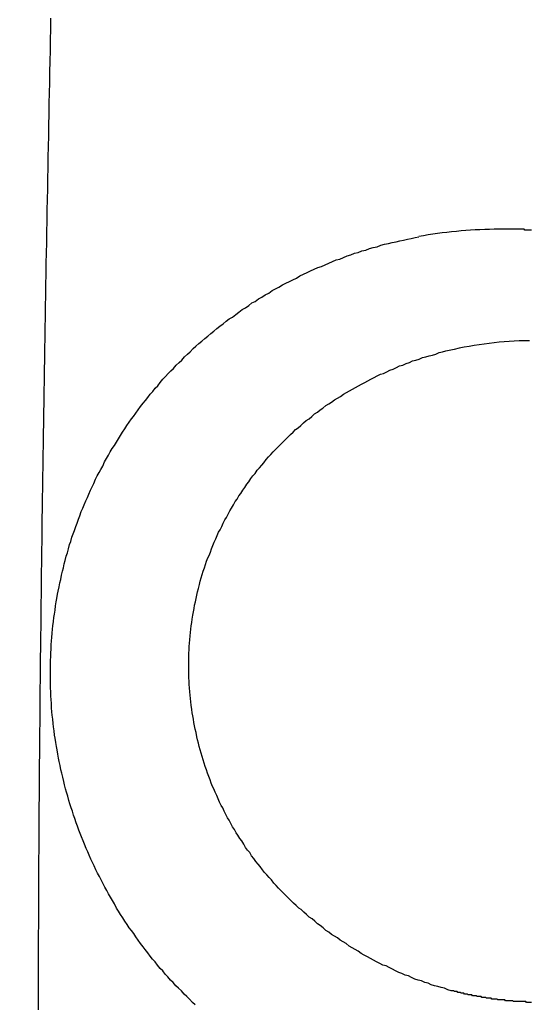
# Model space of a CAD drawing. Header units: millimetres. Extents: x -604189 to 881711, y -381903 to -7297.
# Tile 579 of 656: x -579678 to -579672, y -163249 to -163237. Entities that reach past the tile are written whole.
import ezdxf

# ---------------------------------------------------------------- set-up
doc = ezdxf.new("R2010")
doc.units = ezdxf.units.MM
doc.header["$LTSCALE"] = 100
doc.linetypes.add('0.5_0.5', pattern=[1, 0.5, -0.5])
doc.linetypes.add('ACAD_ISO04W100', pattern=[30.5, 24, -3, 0.5, -3])
doc.layers.get('Defpoints').update_dxf_attribs({"color": 30})
doc.layers.add('OPIS', color=7, linetype='Continuous')
doc.layers.add('strop osie', color=80, linetype='ACAD_ISO04W100', lineweight=5)
doc.styles.get("Standard").update_dxf_attribs({"font": 'romans.shx', "width": 0.5})
doc.dimstyles.new('1 50', dxfattribs={"dimtxt": 150, "dimasz": 80, "dimexe": 1, "dimexo": 1, "dimgap": 20, "dimtad": 1, "dimdec": 0, "dimlfac": 0.1, "dimtxsty": 'Standard', "dimblk": 'ARCHTICK', "dimcen": 200, "dimclrd": 2, "dimadec": 1, "dimazin": 0, "dimtfac": 1, "dimtdec": 0, "dimtmove": 0, "dimatfit": 3, "dimldrblk": 'ARCHTICK', "dimfxl": 120, "dimfxlon": 1, "dimtfill": 1, "dimarcsym": 0})

# ---------------------------------------------------------------- blocks, each defined once
blk = doc.blocks.new('_ArchTick')
at = {"layer": 'strop osie', "color": 0, "const_width": 0.15}
blk.add_lwpolyline([(-0.5, -0.5), (0.5, 0.5)], dxfattribs=at)
blk = doc.blocks.new('*D3294')
at = {"layer": 'Defpoints', "color": 0, "linetype": 'ByBlock', "lineweight": 5, "transparency": 16777216}
for p in [(-595783.126, -159420.303), (-593748.924, -159420.303), (-552118.935, -179940.303)]:
    blk.add_point(p, dxfattribs=at)
at = {"layer": 'OPIS', "color": 0, "linetype": 'Continuous', "lineweight": -2, "transparency": 16777216}
for p, q in [((-595723.126, -159420.303), (-595784.126, -159420.303)), ((-595723.126, -179940.303), (-595784.126, -179940.303))]:
    blk.add_line(p, q, dxfattribs=at)
at = {"layer": 'OPIS', "color": 2, "lineweight": -2, "transparency": 16777216}
blk.add_line((-595783.126, -179940.303), (-595783.126, -159420.303), dxfattribs=at)
at = {"layer": 'OPIS', "color": 2, "linetype": 'ByBlock', "lineweight": -2, "transparency": 16777216, "xscale": 80, "yscale": 80, "zscale": 80}
for p, rotation in [((-595783.126, -159420.303), 90), ((-595783.126, -179940.303), 270)]:
    blk.add_blockref('_ArchTick', p, dxfattribs=dict(at, rotation=rotation))
at = {"layer": 'OPIS', "color": 0, "linetype": 'ByBlock', "lineweight": 13, "transparency": 16777216, "insert": (-595878.126, -169680.303), "char_height": 150, "attachment_point": 5, "rotation": 90, "bg_fill": 3, "box_fill_scale": 1.1, "bg_fill_color": 256, "bg_fill_true_color": 13158600, "bg_fill_transparency": 0}
blk.add_mtext('2052', dxfattribs=at)

msp = doc.modelspace()

# ---------------------------------------------------------------- dimensions: what is measured, and where the dimension line sits
at = {"layer": 'OPIS', "color": 0, "linetype": 'ByBlock', "lineweight": 13}
dim = msp.add_linear_dim(base=(-595783.126, -159420.303), p1=(-552118.935, -179940.303), p2=(-593748.924, -159420.303), angle=90, dimstyle='1 50', override={"dimtmove": 1, "dimfxl": 60, "dimarcsym": 1}, dxfattribs=at)
dim.commit()
dim.dimension.update_dxf_attribs({"geometry": '*D3294', "text_midpoint": (-595878.126, -169680.303)})

# ---------------------------------------------------------------- next in the draw order: hatches: boundary and pattern name
at = {"layer": 'OPIS', "linetype": '0.5_0.5', "lineweight": 13}
h = msp.add_hatch(dxfattribs=at)
h.set_pattern_fill('ANSI37', color=0, scale=130)
h.set_pattern_definition([(45, (-597218.54, 256668.8), (-291.85832, 291.85832), []), (135, (-597218.54, 256668.8), (-291.85832, -291.85832), [])])
edge = h.paths.add_edge_path(flags=16)
edge.add_line((-570958.916, -168985.281), (-571058.916, -168985.281))
edge.add_line((-571058.916, -168985.281), (-572598.916, -168985.281))
edge.add_line((-572598.916, -168985.281), (-572598.915, -170470.3))
edge.add_line((-572598.915, -170470.3), (-570825.763, -170470.3))
edge.add_arc((-570508.916, -170339.099), 342.937, 180, 202.49364, ccw=False)
edge.add_arc((-570508.916, -170339.099), 342.937, 90, 180, ccw=False)
edge.add_line((-570508.916, -169996.163), (-570508.916, -169764.704))
edge.add_arc((-570058.916, -168985.281), 900, 180, 240, ccw=False)
edge = h.paths.add_edge_path(flags=17)
edge.add_line((-569358.915, -170085.281), (-569358.916, -168985.281))
edge.add_line((-569358.916, -168985.281), (-569358.917, -168985.281))
edge.add_line((-569358.917, -168985.281), (-569958.916, -168985.281))
edge.add_line((-569958.916, -168985.281), (-570058.916, -168985.281))
edge.add_line((-570058.916, -168985.281), (-570058.916, -168925.281))
edge.add_line((-570058.916, -168925.281), (-569958.916, -168925.281))
edge.add_line((-569958.916, -168925.281), (-569958.916, -168865.281))
edge.add_line((-569958.916, -168865.281), (-569358.916, -168865.281))
edge.add_line((-569358.916, -168865.281), (-569358.917, -166865.281))
edge.add_line((-569358.917, -166865.281), (-574098.917, -166865.286))
edge.add_line((-574098.917, -166865.286), (-574098.914, -171970.3))
edge.add_line((-574098.914, -171970.3), (-572608.913, -171970.3))
edge.add_line((-572608.913, -171970.3), (-571504.913, -170590.3))
edge.add_line((-571504.913, -170590.3), (-572718.915, -170590.3))
edge.add_line((-572718.915, -170590.3), (-572718.916, -168865.281))
edge.add_line((-572718.916, -168865.281), (-571058.916, -168865.281))
edge.add_line((-571058.916, -168865.281), (-571058.916, -168925.281))
edge.add_line((-571058.916, -168925.281), (-570958.916, -168925.281))
edge.add_line((-570958.916, -168925.281), (-570958.916, -168985.281))
edge.add_arc((-570058.916, -168985.281), 900, 180, 240)
edge.add_line((-570508.916, -169764.704), (-570508.916, -169996.163))
edge.add_arc((-570508.916, -170339.099), 342.937, 0, 90, ccw=False)
edge.add_arc((-570508.916, -170339.099), 342.937, 208.97989, 360, ccw=False)
edge.add_line((-570808.913, -170505.253), (-570808.913, -171171.086))
edge.add_arc((-570808.913, -171220.3), 49.214, 0, 90, ccw=False)
edge.add_arc((-570808.913, -171220.3), 49.214, 270, 360, ccw=False)
edge.add_line((-570808.913, -171269.514), (-570808.913, -171970.3))
edge.add_line((-570808.913, -171970.3), (-569358.914, -171970.3))
edge.add_line((-569358.914, -171970.3), (-569358.915, -170085.281))
h.paths.add_polyline_path([(-561118.924, -159870.303), (-590334.655, -159870.303), (-590334.655, -161470.303), (-562318.924, -161470.303), (-562318.924, -172095.292), (-561118.924, -172095.291), (-561118.924, -168350.303), (-552073.919, -168350.303), (-552073.92, -167150.303), (-561118.924, -167150.303)])
h.paths.add_polyline_path([(-572856.927, -169813.68), (-569451.07, -169813.68), (-569451.07, -169408.68), (-572856.927, -169408.68)], flags=16)
at = {"layer": 'OPIS', "linetype": 'ByBlock', "lineweight": 15}
h = msp.add_hatch(dxfattribs=at)
h.set_pattern_fill('ANSI37', color=0, scale=80, angle=45)
h.set_pattern_definition([(90, (-298582.96, 32475.8), (-254, 0), []), (180, (-298582.96, 32475.8), (-3e-14, -254), [])])
edge = h.paths.add_edge_path()
edge.add_arc((-579589.086, -167378.931), 50, 0, 90)
edge.add_line((-579589.086, -167328.931), (-579794.086, -167328.93))
edge.add_arc((-579794.086, -167378.93), 50, 89.9996, 180)
edge.add_line((-579844.086, -167378.93), (-579844.086, -167822.93))
edge.add_arc((-579794.086, -167822.93), 50, 180, 270)
edge.add_line((-579794.086, -167872.93), (-579589.085, -167872.931))
edge.add_arc((-579589.086, -167822.931), 50, 270.0014, 360)
edge.add_line((-579539.086, -167822.931), (-579539.086, -167378.931))
edge = h.paths.add_edge_path()
edge.add_arc((-579589.086, -167378.931), 50, 0, 90)
edge.add_line((-579589.086, -167328.931), (-579794.086, -167328.93))
edge.add_arc((-579794.086, -167378.93), 50, 89.9996, 180)
edge.add_line((-579844.086, -167378.93), (-579844.086, -167822.93))
edge.add_arc((-579794.086, -167822.93), 50, 180, 270)
edge.add_line((-579794.086, -167872.93), (-579589.085, -167872.931))
edge.add_arc((-579589.086, -167822.931), 50, 270.0014, 360)
edge.add_line((-579539.086, -167822.931), (-579539.086, -167378.931))
edge = h.paths.add_edge_path()
edge.add_line((-579899.087, -167300.93), (-579424.086, -167300.93))
edge.add_line((-579424.086, -167300.93), (-579424.086, -167900.93))
edge.add_line((-579424.086, -167900.93), (-579898.789, -167900.93))
edge.add_arc((-579899.086, -167892.935), 8, 180, 272.1285, ccw=False)
edge.add_line((-579907.086, -167892.935), (-579907.086, -167308.93))
edge.add_arc((-579899.086, -167308.93), 8, 90.0036, 180, ccw=False)
h.paths.add_polyline_path([(-581519.932, -164217.829), (-581520.004, -164223.092), (-581520.079, -164228.355), (-581520.156, -164233.617), (-581520.235, -164238.88), (-581520.318, -164244.143), (-581520.402, -164249.406), (-581520.489, -164254.669), (-581520.579, -164259.931), (-581520.671, -164265.194), (-581520.766, -164270.457), (-581520.863, -164275.719), (-581520.962, -164280.982), (-581521.064, -164286.244), (-581521.169, -164291.506), (-581521.276, -164296.769), (-581521.386, -164302.031), (-581521.498, -164307.293), (-581521.613, -164312.556), (-581521.73, -164317.818), (-581521.85, -164323.08), (-581521.972, -164328.342), (-581522.097, -164333.604), (-581522.225, -164338.866), (-581522.355, -164344.127), (-581522.488, -164349.389), (-581522.623, -164354.651), (-581522.76, -164359.913), (-581522.901, -164365.174), (-581523.043, -164370.436), (-581523.189, -164375.697), (-581523.337, -164380.958), (-581523.487, -164386.22), (-581523.64, -164391.481), (-581523.795, -164396.742), (-581523.953, -164402.003), (-581874.489, -164402.003), (-581874.664, -164396.198), (-581874.835, -164390.392), (-581875.003, -164384.587), (-581875.168, -164378.781), (-581875.329, -164372.976), (-581875.488, -164367.17), (-581875.643, -164361.364), (-581875.796, -164355.558), (-581875.945, -164349.752), (-581876.092, -164343.946), (-581876.235, -164338.14), (-581876.375, -164332.334), (-581876.512, -164326.527), (-581876.646, -164320.721), (-581876.777, -164314.914), (-581876.904, -164309.108), (-581877.029, -164303.301), (-581877.151, -164297.495), (-581877.269, -164291.688), (-581877.385, -164285.881), (-581877.497, -164280.074), (-581877.606, -164274.267), (-581877.713, -164268.461), (-581877.816, -164262.653), (-581877.916, -164256.846), (-581878.014, -164251.039), (-581878.108, -164245.232), (-581878.199, -164239.425), (-581878.287, -164233.618), (-581878.372, -164227.81), (-581878.454, -164222.003), (-581878.533, -164216.196), (-581878.609, -164210.388), (-581878.682, -164204.581), (-581878.751, -164198.773), (-581878.818, -164192.966), (-581878.881, -164187.158), (-581878.941, -164181.35), (-581878.997, -164175.543), (-581879.051, -164169.735), (-581879.101, -164163.927), (-581879.147, -164158.12), (-581879.191, -164152.312), (-581879.231, -164146.504), (-581879.267, -164140.696), (-581879.301, -164134.888), (-581879.332, -164129.081), (-581879.361, -164123.273), (-581879.388, -164117.465), (-581879.413, -164111.657), (-581879.437, -164105.849), (-581879.459, -164100.041), (-581879.475, -164094.233), (-581879.48, -164088.425), (-581879.472, -164082.617), (-581879.448, -164076.809), (-581879.406, -164071.002), (-581879.347, -164065.194), (-581879.269, -164059.387), (-581879.171, -164053.58), (-581879.054, -164047.773), (-581878.917, -164041.967), (-581878.759, -164036.161), (-581878.581, -164030.356), (-581878.381, -164024.551), (-581878.159, -164018.747), (-581877.914, -164012.944), (-581877.642, -164007.143), (-581877.341, -164001.342), (-581877.009, -163995.544), (-581876.642, -163989.748), (-581876.238, -163983.954), (-581875.795, -163978.163), (-581875.304, -163972.376), (-581874.753, -163966.594), (-581874.129, -163960.82), (-581873.419, -163955.056), (-581872.605, -163949.306), (-581871.67, -163943.574), (-581870.596, -163937.865), (-581869.362, -163932.188), (-581867.941, -163926.557), (-581866.302, -163920.987), (-581864.416, -163915.495), (-581862.246, -163910.11), (-581859.744, -163904.869), (-581856.869, -163899.824), (-581853.582, -163895.036), (-581849.851, -163890.591), (-581845.671, -163886.563), (-581841.105, -163882.977), (-581836.224, -163879.833), (-581831.097, -163877.106), (-581825.784, -163874.761), (-581820.336, -163872.759), (-581814.785, -163871.064), (-581809.154, -163869.636), (-581803.468, -163868.44), (-581797.747, -163867.44), (-581792, -163866.603), (-581786.235, -163865.9), (-581780.458, -163865.297), (-581774.674, -163864.778), (-581768.884, -163864.334), (-581763.088, -163863.958), (-581757.289, -163863.646), (-581751.486, -163863.39), (-581745.681, -163863.186), (-581739.874, -163863.026), (-581734.068, -163862.906), (-581728.26, -163862.819), (-581722.453, -163862.761), (-581716.645, -163862.725), (-581710.837, -163862.707), (-581705.029, -163862.7), (-581699.221, -163862.698), (-581693.958, -163862.699), (-581688.694, -163862.704), (-581683.431, -163862.718), (-581678.167, -163862.744), (-581672.904, -163862.788), (-581667.641, -163862.852), (-581662.379, -163862.942), (-581657.117, -163863.062), (-581651.856, -163863.215), (-581646.596, -163863.407), (-581641.337, -163863.64), (-581636.081, -163863.919), (-581630.828, -163864.249), (-581625.579, -163864.634), (-581620.334, -163865.078), (-581615.096, -163865.587), (-581609.864, -163866.17), (-581604.645, -163866.847), (-581599.442, -163867.642), (-581594.263, -163868.578), (-581589.115, -163869.676), (-581584.013, -163870.965), (-581578.971, -163872.474), (-581574.009, -163874.23), (-581569.153, -163876.259), (-581564.436, -163878.591), (-581559.896, -163881.253), (-581555.585, -163884.268), (-581551.554, -163887.652), (-581547.857, -163891.394), (-581544.534, -163895.471), (-581541.574, -163899.824), (-581538.952, -163904.387), (-581536.64, -163909.114), (-581534.606, -163913.968), (-581532.817, -163918.918), (-581531.241, -163923.939), (-581529.854, -163929.016), (-581528.636, -163934.137), (-581527.564, -163939.29), (-581526.619, -163944.467), (-581525.784, -163949.663), (-581525.048, -163954.875), (-581524.397, -163960.099), (-581523.818, -163965.33), (-581523.302, -163970.568), (-581522.84, -163975.811), (-581522.421, -163981.058), (-581522.037, -163986.308), (-581521.685, -163991.559), (-581521.363, -163996.813), (-581521.067, -164002.068), (-581520.796, -164007.324), (-581520.549, -164012.582), (-581520.322, -164017.84), (-581520.116, -164023.1), (-581519.928, -164028.36), (-581519.759, -164033.621), (-581519.607, -164038.882), (-581519.472, -164044.144), (-581519.354, -164049.406), (-581519.252, -164054.668), (-581519.166, -164059.931), (-581519.096, -164065.194), (-581519.041, -164070.457), (-581519.001, -164075.72), (-581518.976, -164080.984), (-581518.964, -164086.247), (-581518.964, -164091.51), (-581518.974, -164096.774), (-581518.991, -164102.037), (-581519.012, -164107.301), (-581519.034, -164112.564), (-581519.057, -164117.828), (-581519.081, -164123.091), (-581519.107, -164128.354), (-581519.135, -164133.618), (-581519.165, -164138.881), (-581519.197, -164144.144), (-581519.232, -164149.408), (-581519.269, -164154.671), (-581519.31, -164159.934), (-581519.353, -164165.198), (-581519.399, -164170.461), (-581519.447, -164175.724), (-581519.498, -164180.987), (-581519.552, -164186.25), (-581519.609, -164191.513), (-581519.668, -164196.777), (-581519.73, -164202.04), (-581519.795, -164207.303), (-581519.862, -164212.566)])
h.paths.add_polyline_path([(-582118.924, -164407.051), (-579418.924, -164407.051), (-579418.924, -162910.783), (-582118.924, -162910.783)])
h.paths.add_polyline_path([(-581950.717, -164839.225), (-581944.91, -164839.127), (-581939.103, -164839.033), (-581933.295, -164838.942), (-581927.488, -164838.854), (-581921.681, -164838.769), (-581915.873, -164838.687), (-581910.066, -164838.608), (-581904.259, -164838.532), (-581898.451, -164838.459), (-581892.644, -164838.39), (-581886.836, -164838.323), (-581881.028, -164838.26), (-581875.221, -164838.2), (-581869.413, -164838.144), (-581863.605, -164838.09), (-581857.798, -164838.04), (-581851.99, -164837.994), (-581846.182, -164837.95), (-581840.374, -164837.91), (-581834.567, -164837.874), (-581828.759, -164837.84), (-581822.951, -164837.809), (-581817.143, -164837.78), (-581811.335, -164837.753), (-581805.527, -164837.728), (-581799.719, -164837.704), (-581793.912, -164837.682), (-581788.104, -164837.666), (-581782.296, -164837.661), (-581776.488, -164837.669), (-581770.68, -164837.693), (-581764.872, -164837.735), (-581759.065, -164837.794), (-581753.257, -164837.872), (-581747.45, -164837.97), (-581741.643, -164838.087), (-581735.837, -164838.224), (-581730.031, -164838.382), (-581724.226, -164838.56), (-581718.422, -164838.76), (-581712.618, -164838.982), (-581706.815, -164839.227), (-581701.013, -164839.499), (-581695.213, -164839.8), (-581689.415, -164840.132), (-581683.618, -164840.499), (-581677.825, -164840.903), (-581672.034, -164841.346), (-581666.246, -164841.837), (-581660.465, -164842.388), (-581654.691, -164843.012), (-581648.927, -164843.722), (-581643.176, -164844.536), (-581637.444, -164845.471), (-581631.736, -164846.545), (-581626.059, -164847.779), (-581620.428, -164849.2), (-581614.858, -164850.839), (-581609.366, -164852.725), (-581603.98, -164854.895), (-581598.739, -164857.397), (-581593.694, -164860.272), (-581588.906, -164863.559), (-581584.462, -164867.29), (-581580.433, -164871.47), (-581576.847, -164876.036), (-581573.704, -164880.917), (-581570.976, -164886.044), (-581568.631, -164891.357), (-581566.63, -164896.805), (-581564.934, -164902.356), (-581563.507, -164907.987), (-581562.31, -164913.673), (-581561.31, -164919.394), (-581560.474, -164925.141), (-581559.77, -164930.906), (-581559.168, -164936.683), (-581558.648, -164942.467), (-581558.204, -164948.257), (-581557.829, -164954.053), (-581557.516, -164959.852), (-581557.261, -164965.655), (-581557.056, -164971.46), (-581556.897, -164977.267), (-581556.776, -164983.073), (-581556.69, -164988.881), (-581556.631, -164994.688), (-581556.596, -165000.496), (-581556.577, -165006.304), (-581556.57, -165012.112), (-581556.569, -165017.92), (-581556.57, -165023.183), (-581556.575, -165028.447), (-581556.588, -165033.71), (-581556.615, -165038.974), (-581556.658, -165044.237), (-581556.723, -165049.5), (-581556.813, -165054.762), (-581556.932, -165060.024), (-581557.086, -165065.285), (-581557.277, -165070.545), (-581557.51, -165075.804), (-581557.79, -165081.06), (-581558.119, -165086.313), (-581558.504, -165091.562), (-581558.949, -165096.807), (-581559.458, -165102.045), (-581560.04, -165107.276), (-581560.717, -165112.496), (-581561.513, -165117.699), (-581562.448, -165122.878), (-581563.547, -165128.026), (-581564.836, -165133.128), (-581566.345, -165138.17), (-581568.1, -165143.132), (-581570.129, -165147.988), (-581572.461, -165152.705), (-581575.123, -165157.245), (-581578.139, -165161.556), (-581581.522, -165165.587), (-581585.265, -165169.284), (-581589.342, -165172.607), (-581593.694, -165175.567), (-581598.257, -165178.189), (-581602.985, -165180.501), (-581607.838, -165182.535), (-581612.788, -165184.324), (-581617.81, -165185.9), (-581622.887, -165187.287), (-581628.007, -165188.505), (-581633.16, -165189.577), (-581638.337, -165190.522), (-581643.534, -165191.357), (-581648.746, -165192.093), (-581653.969, -165192.744), (-581659.201, -165193.323), (-581664.439, -165193.839), (-581669.682, -165194.301), (-581674.929, -165194.72), (-581680.178, -165195.104), (-581685.43, -165195.456), (-581690.683, -165195.778), (-581695.938, -165196.074), (-581701.195, -165196.345), (-581706.452, -165196.592), (-581711.711, -165196.819), (-581716.97, -165197.025), (-581722.23, -165197.213), (-581727.491, -165197.382), (-581732.752, -165197.534), (-581738.014, -165197.669), (-581743.276, -165197.787), (-581748.539, -165197.889), (-581753.801, -165197.975), (-581759.064, -165198.045), (-581764.327, -165198.1), (-581769.591, -165198.14), (-581774.854, -165198.165), (-581780.118, -165198.177), (-581785.381, -165198.177), (-581790.644, -165198.167), (-581795.908, -165198.15), (-581801.171, -165198.129), (-581806.435, -165198.107), (-581811.698, -165198.084), (-581816.961, -165198.06), (-581822.225, -165198.034), (-581827.488, -165198.006), (-581832.752, -165197.976), (-581838.015, -165197.944), (-581843.278, -165197.909), (-581848.541, -165197.872), (-581853.805, -165197.831), (-581859.068, -165197.788), (-581864.331, -165197.742), (-581869.594, -165197.694), (-581874.858, -165197.643), (-581880.121, -165197.589), (-581885.384, -165197.532), (-581890.647, -165197.473), (-581895.91, -165197.411), (-581901.173, -165197.346), (-581906.436, -165197.279), (-581911.699, -165197.209), (-581916.962, -165197.137), (-581922.225, -165197.062), (-581927.488, -165196.985), (-581932.751, -165196.906), (-581938.014, -165196.823), (-581943.276, -165196.739), (-581948.539, -165196.652), (-581953.802, -165196.562), (-581959.064, -165196.47), (-581964.327, -165196.375), (-581969.59, -165196.278), (-581974.852, -165196.179), (-581980.115, -165196.077), (-581985.377, -165195.972), (-581990.639, -165195.865), (-581995.902, -165195.755), (-582001.164, -165195.643), (-582006.426, -165195.528), (-582011.688, -165195.411), (-582016.95, -165195.291), (-582022.212, -165195.169), (-582027.474, -165195.044), (-582032.736, -165194.916), (-582037.998, -165194.786), (-582043.26, -165194.653), (-582048.521, -165194.518), (-582053.783, -165194.381), (-582059.045, -165194.24), (-582064.306, -165194.098), (-582069.568, -165193.952), (-582074.829, -165193.804), (-582080.09, -165193.654), (-582085.351, -165193.501), (-582090.613, -165193.346), (-582095.874, -165193.188), (-582095.874, -164842.652), (-582090.068, -164842.477), (-582084.263, -164842.306), (-582078.457, -164842.138), (-582072.652, -164841.973), (-582066.846, -164841.812), (-582061.04, -164841.653), (-582055.235, -164841.498), (-582049.429, -164841.345), (-582043.623, -164841.196), (-582037.817, -164841.049), (-582032.01, -164840.906), (-582026.204, -164840.766), (-582020.398, -164840.629), (-582014.591, -164840.495), (-582008.785, -164840.364), (-582002.978, -164840.237), (-581997.172, -164840.112), (-581991.365, -164839.99), (-581985.558, -164839.872), (-581979.752, -164839.756), (-581973.945, -164839.644), (-581968.138, -164839.535), (-581962.331, -164839.428), (-581956.524, -164839.325)])
edge = h.paths.add_edge_path()
edge.add_arc((-581748.924, -162268.543), 50, 0, 90.0004)
edge.add_line((-581748.924, -162218.543), (-581953.924, -162218.545))
edge.add_arc((-581953.924, -162268.545), 50, 90.0009, 180)
edge.add_line((-582003.924, -162268.545), (-582003.924, -162712.545))
edge.add_arc((-581953.924, -162712.545), 50, 180, 270.0022)
edge.add_line((-581953.922, -162762.545), (-581748.923, -162762.543))
edge.add_arc((-581748.924, -162712.543), 50, 270.0009, 360)
edge.add_line((-581698.924, -162712.543), (-581698.924, -162268.543))
edge = h.paths.add_edge_path()
edge.add_arc((-581748.924, -161668.543), 50, 0, 90.0004)
edge.add_line((-581748.924, -161618.543), (-581953.924, -161618.545))
edge.add_arc((-581953.924, -161668.545), 50, 90.0009, 180)
edge.add_line((-582003.924, -161668.545), (-582003.924, -162112.545))
edge.add_arc((-581953.924, -162112.545), 50, 180, 270.0022)
edge.add_line((-581953.922, -162162.545), (-581748.923, -162162.543))
edge.add_arc((-581748.924, -162112.543), 50, 270.0009, 360)
edge.add_line((-581698.924, -162112.543), (-581698.924, -161668.543))
h.paths.add_polyline_path([(-582118.924, -162790.543), (-579418.924, -162790.543), (-579418.924, -161590.543), (-582118.924, -161590.543)])
edge = h.paths.add_edge_path()
edge.add_arc((-579794.086, -168270.003), 50, 89.9996, 180)
edge.add_line((-579844.086, -168270.003), (-579844.086, -168714.003))
edge.add_arc((-579794.086, -168714.003), 50, 180, 270)
edge.add_line((-579794.086, -168764.003), (-579589.085, -168764.004))
edge.add_arc((-579589.086, -168714.004), 50, 270.0014, 360)
edge.add_line((-579539.086, -168714.004), (-579539.086, -168270.004))
edge.add_arc((-579589.086, -168270.004), 50, 0, 90)
edge.add_line((-579589.086, -168220.004), (-579794.086, -168220.003))
edge = h.paths.add_edge_path()
edge.add_arc((-579589.086, -169161.078), 50, 0, 90)
edge.add_line((-579589.086, -169111.078), (-579794.086, -169111.076))
edge.add_arc((-579794.086, -169161.076), 50, 89.9996, 180)
edge.add_line((-579844.086, -169161.076), (-579844.086, -169605.076))
edge.add_arc((-579794.086, -169605.076), 50, 180, 270)
edge.add_line((-579794.086, -169655.076), (-579589.085, -169655.078))
edge.add_arc((-579589.086, -169605.078), 50, 270.0014, 360)
edge.add_line((-579539.086, -169605.078), (-579539.086, -169161.078))
edge = h.paths.add_edge_path()
edge.add_arc((-579794.086, -170052.15), 50, 89.9996, 180)
edge.add_line((-579844.086, -170052.15), (-579844.086, -170496.15))
edge.add_arc((-579794.086, -170496.15), 50, 180, 270)
edge.add_line((-579794.086, -170546.15), (-579589.085, -170546.151))
edge.add_arc((-579589.086, -170496.151), 50, 270.0014, 360)
edge.add_line((-579539.086, -170496.151), (-579539.086, -170052.151))
edge.add_arc((-579589.086, -170052.151), 50, 0, 90)
edge.add_line((-579589.086, -170002.151), (-579794.086, -170002.15))
edge = h.paths.add_edge_path()
edge.add_arc((-579794.086, -170943.223), 50, 89.9996, 180)
edge.add_line((-579844.086, -170943.223), (-579844.086, -171387.223))
edge.add_arc((-579794.086, -171387.223), 50, 180, 270)
edge.add_line((-579794.086, -171437.223), (-579589.085, -171437.224))
edge.add_arc((-579589.086, -171387.224), 50, 270.0014, 360)
edge.add_line((-579539.086, -171387.224), (-579539.086, -170943.224))
edge.add_arc((-579589.086, -170943.224), 50, 0, 90)
edge.add_line((-579589.086, -170893.224), (-579794.086, -170893.223))
h.paths.add_polyline_path([(-579418.924, -164527.291), (-582118.924, -164527.291), (-582118.924, -171970.3), (-579418.924, -171970.3)])

# ---------------------------------------------------------------- next in the draw order: linework, layer by layer
at = {"color": 0, "linetype": 'ByBlock'}
for points in [[(-579672.389, -163239.775, 0.040897), (-579673.298, -163239.863)], [(-579671.964, -163241.122, 0.055374), (-579672.931, -163241.24)]]:
    msp.add_lwpolyline(points, format="xyb", dxfattribs=at)
at = {"color": 0}
for points in [[(-579677.745, -163237.226, 0), (-579677.747, -163237.356, 0), (-579677.75, -163237.486, 0), (-579677.752, -163237.616, 0), (-579677.755, -163237.746, 0), (-579677.757, -163237.876, 0), (-579677.76, -163238.006, 0), (-579677.762, -163238.126, 0), (-579677.765, -163238.256, 0), (-579677.767, -163238.386, 0), (-579677.77, -163238.516, 0), (-579677.772, -163238.646, 0), (-579677.775, -163238.776, 0), (-579677.777, -163238.906, 0), (-579677.78, -163239.036, 0), (-579677.782, -163239.156, 0), (-579677.784, -163239.286, 0), (-579677.787, -163239.416, 0), (-579677.789, -163239.546, 0), (-579677.792, -163239.676, 0), (-579677.794, -163239.806, 0), (-579677.796, -163239.936, 0), (-579677.798, -163240.066, 0), (-579677.801, -163240.186, 0), (-579677.803, -163240.316, 0), (-579677.805, -163240.446, 0), (-579677.807, -163240.576, 0), (-579677.81, -163240.706, 0), (-579677.812, -163240.836, 0), (-579677.814, -163240.966, 0), (-579677.816, -163241.086, 0), (-579677.818, -163241.216, 0), (-579677.82, -163241.346, 0), (-579677.822, -163241.476, 0), (-579677.824, -163241.606, 0), (-579677.826, -163241.736, 0), (-579677.828, -163241.866, 0), (-579677.83, -163241.996, 0), (-579677.832, -163242.116, 0), (-579677.834, -163242.246, 0), (-579677.836, -163242.376, 0), (-579677.838, -163242.506, 0), (-579677.84, -163242.636, 0), (-579677.842, -163242.766, 0), (-579677.843, -163242.896, 0), (-579677.845, -163243.026, 0), (-579677.847, -163243.146, 0), (-579677.849, -163243.276, 0), (-579677.85, -163243.406, 0), (-579677.852, -163243.536, 0), (-579677.854, -163243.666, 0), (-579677.855, -163243.796, 0), (-579677.857, -163243.926, 0), (-579677.858, -163244.056, 0), (-579677.86, -163244.176, 0), (-579677.862, -163244.306, 0), (-579677.863, -163244.436, 0), (-579677.864, -163244.566, 0), (-579677.866, -163244.696, 0), (-579677.867, -163244.826, 0), (-579677.869, -163244.956, 0), (-579677.87, -163245.086, 0), (-579677.871, -163245.206, 0), (-579677.873, -163245.336, 0), (-579677.874, -163245.466, 0), (-579677.875, -163245.596, 0), (-579677.876, -163245.726, 0), (-579677.877, -163245.856, 0), (-579677.878, -163245.986, 0), (-579677.88, -163246.116, 0), (-579677.881, -163246.236, 0), (-579677.882, -163246.366, 0), (-579677.883, -163246.496, 0), (-579677.884, -163246.626, 0), (-579677.885, -163246.756, 0), (-579677.885, -163246.886, 0), (-579677.886, -163247.016, 0), (-579677.887, -163247.146, 0), (-579677.888, -163247.266, 0), (-579677.889, -163247.396, 0), (-579677.889, -163247.526, 0), (-579677.89, -163247.656, 0), (-579677.891, -163247.786, 0), (-579677.891, -163247.916, 0), (-579677.892, -163248.046, 0), (-579677.892, -163248.176, 0), (-579677.893, -163248.296, 0), (-579677.893, -163248.426, 0), (-579677.894, -163248.556, 0), (-579677.894, -163248.686, 0), (-579677.895, -163248.816, 0), (-579677.895, -163248.946, 0), (-579677.895, -163249.076, 0), (-579677.895, -163249.206, 0)], [(-579671.938, -163239.786, 0), (-579671.945, -163239.786, 0), (-579671.951, -163239.786, 0), (-579671.957, -163239.786, 0), (-579671.963, -163239.786, 0), (-579671.97, -163239.786, 0), (-579671.976, -163239.786, 0), (-579671.982, -163239.786, 0), (-579671.989, -163239.786, 0), (-579671.995, -163239.786, 0), (-579672.001, -163239.786, 0), (-579672.007, -163239.786, 0), (-579672.014, -163239.786, 0), (-579672.02, -163239.786, 0), (-579672.026, -163239.776, 0), (-579672.032, -163239.776, 0), (-579672.039, -163239.776, 0), (-579672.045, -163239.776, 0), (-579672.051, -163239.776, 0), (-579672.057, -163239.776, 0), (-579672.064, -163239.776, 0), (-579672.07, -163239.776, 0), (-579672.076, -163239.776, 0), (-579672.083, -163239.776, 0), (-579672.089, -163239.776, 0), (-579672.095, -163239.776, 0), (-579672.101, -163239.776, 0), (-579672.108, -163239.776, 0), (-579672.114, -163239.776, 0), (-579672.12, -163239.776, 0), (-579672.126, -163239.776, 0), (-579672.133, -163239.776, 0), (-579672.139, -163239.776, 0), (-579672.145, -163239.776, 0), (-579672.151, -163239.776, 0), (-579672.158, -163239.776, 0), (-579672.164, -163239.776, 0), (-579672.17, -163239.776, 0), (-579672.176, -163239.776, 0), (-579672.183, -163239.776, 0), (-579672.189, -163239.776, 0), (-579672.195, -163239.776, 0), (-579672.201, -163239.776, 0), (-579672.208, -163239.776, 0), (-579672.214, -163239.776, 0), (-579672.22, -163239.776, 0), (-579672.227, -163239.776, 0), (-579672.233, -163239.776, 0), (-579672.239, -163239.776, 0), (-579672.245, -163239.776, 0), (-579672.252, -163239.776, 0), (-579672.258, -163239.776, 0), (-579672.264, -163239.776, 0), (-579672.27, -163239.776, 0), (-579672.277, -163239.776, 0), (-579672.283, -163239.776, 0), (-579672.289, -163239.776, 0), (-579672.295, -163239.776, 0), (-579672.302, -163239.776, 0), (-579672.308, -163239.776, 0), (-579672.314, -163239.776, 0), (-579672.32, -163239.776, 0), (-579672.326, -163239.776, 0), (-579672.333, -163239.776, 0), (-579672.339, -163239.776, 0), (-579672.345, -163239.776, 0), (-579672.351, -163239.776, 0), (-579672.358, -163239.776, 0), (-579672.364, -163239.776, 0), (-579672.37, -163239.776, 0), (-579672.376, -163239.776, 0), (-579672.383, -163239.776, 0), (-579672.389, -163239.776, 0)], [(-579675.998, -163249.146, 0), (-579676.032, -163249.116, 0), (-579676.066, -163249.076, 0), (-579676.1, -163249.046, 0), (-579676.133, -163249.016, 0), (-579676.166, -163248.976, 0), (-579676.199, -163248.946, 0), (-579676.232, -163248.916, 0), (-579676.264, -163248.876, 0), (-579676.296, -163248.846, 0), (-579676.328, -163248.806, 0), (-579676.36, -163248.776, 0), (-579676.391, -163248.736, 0), (-579676.422, -163248.706, 0), (-579676.452, -163248.666, 0), (-579676.483, -163248.626, 0), (-579676.513, -163248.596, 0), (-579676.542, -163248.556, 0), (-579676.572, -163248.516, 0), (-579676.601, -163248.476, 0), (-579676.629, -163248.446, 0), (-579676.658, -163248.406, 0), (-579676.686, -163248.366, 0), (-579676.714, -163248.326, 0), (-579676.741, -163248.286, 0), (-579676.768, -163248.246, 0), (-579676.795, -163248.216, 0), (-579676.821, -163248.176, 0), (-579676.847, -163248.136, 0), (-579676.873, -163248.096, 0), (-579676.899, -163248.056, 0), (-579676.924, -163248.016, 0), (-579676.948, -163247.976, 0), (-579676.973, -163247.926, 0), (-579676.997, -163247.886, 0), (-579677.021, -163247.846, 0), (-579677.044, -163247.806, 0), (-579677.067, -163247.766, 0), (-579677.09, -163247.726, 0), (-579677.112, -163247.686, 0), (-579677.134, -163247.636, 0), (-579677.156, -163247.596, 0), (-579677.177, -163247.556, 0), (-579677.198, -163247.516, 0), (-579677.218, -163247.466, 0), (-579677.239, -163247.426, 0), (-579677.258, -163247.386, 0), (-579677.278, -163247.336, 0), (-579677.297, -163247.296, 0), (-579677.316, -163247.256, 0), (-579677.334, -163247.206, 0), (-579677.352, -163247.166, 0), (-579677.37, -163247.116, 0), (-579677.387, -163247.076, 0), (-579677.404, -163247.036, 0), (-579677.42, -163246.986, 0), (-579677.436, -163246.946, 0), (-579677.452, -163246.896, 0), (-579677.467, -163246.856, 0), (-579677.482, -163246.806, 0), (-579677.497, -163246.766, 0), (-579677.511, -163246.716, 0), (-579677.524, -163246.676, 0), (-579677.538, -163246.626, 0), (-579677.551, -163246.576, 0), (-579677.563, -163246.536, 0), (-579677.575, -163246.486, 0), (-579677.587, -163246.446, 0), (-579677.599, -163246.396, 0), (-579677.61, -163246.346, 0), (-579677.62, -163246.306, 0), (-579677.63, -163246.256, 0), (-579677.64, -163246.206, 0), (-579677.649, -163246.166, 0), (-579677.658, -163246.116, 0), (-579677.667, -163246.066, 0), (-579677.675, -163246.026, 0), (-579677.682, -163245.976, 0), (-579677.689, -163245.926, 0), (-579677.696, -163245.886, 0), (-579677.703, -163245.836, 0), (-579677.708, -163245.786, 0), (-579677.714, -163245.746, 0), (-579677.719, -163245.696, 0), (-579677.724, -163245.646, 0), (-579677.728, -163245.606, 0), (-579677.732, -163245.556, 0), (-579677.735, -163245.506, 0), (-579677.738, -163245.456, 0), (-579677.741, -163245.416, 0), (-579677.743, -163245.366, 0), (-579677.745, -163245.316, 0), (-579677.746, -163245.266, 0), (-579677.747, -163245.226, 0), (-579677.747, -163245.176, 0), (-579677.747, -163245.126, 0), (-579677.747, -163245.086, 0), (-579677.746, -163245.036, 0), (-579677.745, -163244.986, 0), (-579677.744, -163244.936, 0), (-579677.741, -163244.896, 0), (-579677.739, -163244.846, 0), (-579677.736, -163244.796, 0), (-579677.733, -163244.746, 0), (-579677.729, -163244.706, 0), (-579677.725, -163244.656, 0), (-579677.72, -163244.606, 0), (-579677.716, -163244.566, 0), (-579677.71, -163244.516, 0), (-579677.704, -163244.466, 0), (-579677.698, -163244.426, 0), (-579677.691, -163244.376, 0), (-579677.684, -163244.326, 0), (-579677.677, -163244.276, 0), (-579677.669, -163244.236, 0), (-579677.661, -163244.186, 0), (-579677.652, -163244.146, 0), (-579677.643, -163244.096, 0), (-579677.633, -163244.046, 0), (-579677.623, -163244.006, 0), (-579677.613, -163243.956, 0), (-579677.602, -163243.906, 0), (-579677.591, -163243.866, 0), (-579677.579, -163243.816, 0), (-579677.567, -163243.776, 0), (-579677.555, -163243.726, 0), (-579677.542, -163243.686, 0), (-579677.529, -163243.636, 0), (-579677.515, -163243.586, 0), (-579677.501, -163243.546, 0), (-579677.487, -163243.496, 0), (-579677.472, -163243.456, 0), (-579677.456, -163243.416, 0), (-579677.441, -163243.366, 0), (-579677.425, -163243.326, 0), (-579677.408, -163243.276, 0), (-579677.391, -163243.236, 0), (-579677.374, -163243.186, 0), (-579677.356, -163243.146, 0), (-579677.338, -163243.106, 0), (-579677.32, -163243.056, 0), (-579677.301, -163243.016, 0), (-579677.282, -163242.976, 0), (-579677.263, -163242.926, 0), (-579677.243, -163242.886, 0), (-579677.222, -163242.846, 0), (-579677.202, -163242.796, 0), (-579677.181, -163242.756, 0), (-579677.159, -163242.716, 0), (-579677.138, -163242.676, 0), (-579677.116, -163242.636, 0), (-579677.093, -163242.586, 0), (-579677.07, -163242.546, 0), (-579677.047, -163242.506, 0), (-579677.024, -163242.466, 0), (-579677, -163242.426, 0), (-579676.975, -163242.386, 0), (-579676.951, -163242.346, 0), (-579676.926, -163242.306, 0), (-579676.901, -163242.266, 0), (-579676.875, -163242.226, 0), (-579676.849, -163242.186, 0), (-579676.823, -163242.146, 0), (-579676.796, -163242.106, 0), (-579676.769, -163242.066, 0), (-579676.742, -163242.036, 0), (-579676.714, -163241.996, 0), (-579676.686, -163241.956, 0), (-579676.658, -163241.916, 0), (-579676.629, -163241.876, 0), (-579676.6, -163241.846, 0), (-579676.571, -163241.806, 0), (-579676.541, -163241.766, 0), (-579676.511, -163241.736, 0), (-579676.481, -163241.696, 0), (-579676.45, -163241.666, 0), (-579676.42, -163241.626, 0), (-579676.388, -163241.586, 0), (-579676.357, -163241.556, 0), (-579676.325, -163241.516, 0), (-579676.293, -163241.486, 0), (-579676.26, -163241.456, 0), (-579676.228, -163241.416, 0), (-579676.194, -163241.386, 0), (-579676.161, -163241.356, 0), (-579676.127, -163241.316, 0), (-579676.093, -163241.286, 0), (-579676.059, -163241.256, 0), (-579676.025, -163241.216, 0), (-579675.99, -163241.186, 0), (-579675.954, -163241.156, 0), (-579675.919, -163241.126, 0), (-579675.883, -163241.096, 0), (-579675.847, -163241.066, 0), (-579675.811, -163241.036, 0), (-579675.774, -163241.006, 0), (-579675.737, -163240.976, 0), (-579675.7, -163240.946, 0), (-579675.663, -163240.916, 0), (-579675.625, -163240.886, 0), (-579675.587, -163240.856, 0), (-579675.549, -163240.836, 0), (-579675.51, -163240.806, 0), (-579675.471, -163240.776, 0), (-579675.432, -163240.746, 0), (-579675.393, -163240.726, 0), (-579675.353, -163240.696, 0), (-579675.314, -163240.666, 0), (-579675.274, -163240.646, 0), (-579675.233, -163240.616, 0), (-579675.193, -163240.596, 0), (-579675.152, -163240.566, 0), (-579675.111, -163240.546, 0), (-579675.07, -163240.516, 0), (-579675.029, -163240.496, 0), (-579674.987, -163240.476, 0), (-579674.945, -163240.446, 0), (-579674.903, -163240.426, 0), (-579674.861, -163240.406, 0), (-579674.819, -163240.386, 0), (-579674.776, -163240.366, 0), (-579674.734, -163240.336, 0), (-579674.691, -163240.316, 0), (-579674.648, -163240.296, 0), (-579674.605, -163240.276, 0), (-579674.561, -163240.256, 0), (-579674.518, -163240.236, 0), (-579674.474, -163240.226, 0), (-579674.43, -163240.206, 0), (-579674.386, -163240.186, 0), (-579674.342, -163240.166, 0), (-579674.298, -163240.146, 0), (-579674.254, -163240.136, 0), (-579674.209, -163240.116, 0), (-579674.164, -163240.096, 0), (-579674.12, -163240.086, 0), (-579674.075, -163240.066, 0), (-579674.03, -163240.056, 0), (-579673.985, -163240.036, 0), (-579673.939, -163240.026, 0), (-579673.894, -163240.006, 0), (-579673.849, -163239.996, 0), (-579673.803, -163239.986, 0), (-579673.758, -163239.966, 0), (-579673.712, -163239.956, 0), (-579673.666, -163239.946, 0), (-579673.62, -163239.936, 0), (-579673.574, -163239.926, 0), (-579673.528, -163239.916, 0), (-579673.482, -163239.906, 0), (-579673.436, -163239.896, 0), (-579673.39, -163239.886, 0), (-579673.344, -163239.876, 0), (-579673.298, -163239.866, 0)], [(-579672.907, -163248.976, 0), (-579672.947, -163248.966, 0), (-579672.988, -163248.946, 0), (-579673.028, -163248.936, 0), (-579673.068, -163248.926, 0), (-579673.108, -163248.916, 0), (-579673.148, -163248.906, 0), (-579673.187, -163248.886, 0), (-579673.227, -163248.876, 0), (-579673.267, -163248.856, 0), (-579673.306, -163248.846, 0), (-579673.346, -163248.836, 0), (-579673.385, -163248.816, 0), (-579673.424, -163248.796, 0), (-579673.463, -163248.786, 0), (-579673.502, -163248.766, 0), (-579673.541, -163248.756, 0), (-579673.579, -163248.736, 0), (-579673.618, -163248.716, 0), (-579673.656, -163248.696, 0), (-579673.694, -163248.676, 0), (-579673.732, -163248.666, 0), (-579673.77, -163248.646, 0), (-579673.808, -163248.626, 0), (-579673.846, -163248.606, 0), (-579673.883, -163248.586, 0), (-579673.92, -163248.566, 0), (-579673.957, -163248.546, 0), (-579673.994, -163248.526, 0), (-579674.031, -163248.496, 0), (-579674.067, -163248.476, 0), (-579674.103, -163248.456, 0), (-579674.14, -163248.436, 0), (-579674.175, -163248.406, 0), (-579674.211, -163248.386, 0), (-579674.247, -163248.366, 0), (-579674.282, -163248.336, 0), (-579674.317, -163248.316, 0), (-579674.352, -163248.296, 0), (-579674.386, -163248.266, 0), (-579674.42, -163248.246, 0), (-579674.454, -163248.216, 0), (-579674.488, -163248.186, 0), (-579674.522, -163248.166, 0), (-579674.555, -163248.136, 0), (-579674.588, -163248.106, 0), (-579674.621, -163248.086, 0), (-579674.653, -163248.056, 0), (-579674.686, -163248.026, 0), (-579674.718, -163247.996, 0), (-579674.749, -163247.976, 0), (-579674.781, -163247.946, 0), (-579674.812, -163247.916, 0), (-579674.843, -163247.886, 0), (-579674.873, -163247.856, 0), (-579674.903, -163247.826, 0), (-579674.933, -163247.796, 0), (-579674.963, -163247.766, 0), (-579674.992, -163247.736, 0), (-579675.021, -163247.706, 0), (-579675.049, -163247.676, 0), (-579675.078, -163247.636, 0), (-579675.106, -163247.606, 0), (-579675.133, -163247.576, 0), (-579675.161, -163247.546, 0), (-579675.187, -163247.516, 0), (-579675.214, -163247.476, 0), (-579675.24, -163247.446, 0), (-579675.266, -163247.416, 0), (-579675.291, -163247.376, 0), (-579675.317, -163247.346, 0), (-579675.341, -163247.306, 0), (-579675.366, -163247.276, 0), (-579675.39, -163247.246, 0), (-579675.413, -163247.206, 0), (-579675.437, -163247.166, 0), (-579675.46, -163247.136, 0), (-579675.482, -163247.096, 0), (-579675.504, -163247.066, 0), (-579675.526, -163247.026, 0), (-579675.547, -163246.996, 0), (-579675.568, -163246.956, 0), (-579675.589, -163246.916, 0), (-579675.609, -163246.886, 0), (-579675.629, -163246.846, 0), (-579675.648, -163246.806, 0), (-579675.667, -163246.766, 0), (-579675.686, -163246.736, 0), (-579675.704, -163246.696, 0), (-579675.722, -163246.656, 0), (-579675.739, -163246.616, 0), (-579675.756, -163246.576, 0), (-579675.773, -163246.536, 0), (-579675.789, -163246.506, 0), (-579675.805, -163246.466, 0), (-579675.82, -163246.426, 0), (-579675.835, -163246.386, 0), (-579675.849, -163246.346, 0), (-579675.863, -163246.306, 0), (-579675.877, -163246.266, 0), (-579675.89, -163246.226, 0), (-579675.903, -163246.186, 0), (-579675.915, -163246.146, 0), (-579675.927, -163246.106, 0), (-579675.938, -163246.066, 0), (-579675.949, -163246.026, 0), (-579675.96, -163245.986, 0), (-579675.97, -163245.946, 0), (-579675.98, -163245.906, 0), (-579675.989, -163245.856, 0), (-579675.998, -163245.816, 0), (-579676.006, -163245.776, 0), (-579676.014, -163245.736, 0), (-579676.021, -163245.696, 0), (-579676.028, -163245.656, 0), (-579676.035, -163245.616, 0), (-579676.041, -163245.576, 0), (-579676.046, -163245.526, 0), (-579676.051, -163245.486, 0), (-579676.056, -163245.446, 0), (-579676.06, -163245.406, 0), (-579676.064, -163245.366, 0), (-579676.067, -163245.316, 0), (-579676.07, -163245.276, 0), (-579676.072, -163245.236, 0), (-579676.074, -163245.196, 0), (-579676.075, -163245.156, 0), (-579676.076, -163245.106, 0), (-579676.077, -163245.066, 0), (-579676.077, -163245.026, 0), (-579676.076, -163244.986, 0), (-579676.075, -163244.946, 0), (-579676.074, -163244.896, 0), (-579676.072, -163244.856, 0), (-579676.07, -163244.816, 0), (-579676.067, -163244.776, 0), (-579676.064, -163244.736, 0), (-579676.06, -163244.686, 0), (-579676.056, -163244.646, 0), (-579676.051, -163244.606, 0), (-579676.046, -163244.566, 0), (-579676.04, -163244.526, 0), (-579676.034, -163244.486, 0), (-579676.028, -163244.436, 0), (-579676.021, -163244.396, 0), (-579676.013, -163244.356, 0), (-579676.006, -163244.316, 0), (-579675.997, -163244.276, 0), (-579675.988, -163244.236, 0), (-579675.979, -163244.196, 0), (-579675.969, -163244.156, 0), (-579675.959, -163244.116, 0), (-579675.948, -163244.066, 0), (-579675.937, -163244.026, 0), (-579675.926, -163243.986, 0), (-579675.914, -163243.946, 0), (-579675.901, -163243.906, 0), (-579675.888, -163243.866, 0), (-579675.875, -163243.826, 0), (-579675.861, -163243.786, 0), (-579675.846, -163243.746, 0), (-579675.832, -163243.716, 0), (-579675.816, -163243.676, 0), (-579675.801, -163243.636, 0), (-579675.785, -163243.596, 0), (-579675.768, -163243.556, 0), (-579675.751, -163243.516, 0), (-579675.734, -163243.476, 0), (-579675.716, -163243.436, 0), (-579675.698, -163243.406, 0), (-579675.679, -163243.366, 0), (-579675.66, -163243.326, 0), (-579675.64, -163243.286, 0), (-579675.621, -163243.256, 0), (-579675.6, -163243.216, 0), (-579675.58, -163243.176, 0), (-579675.559, -163243.146, 0), (-579675.537, -163243.106, 0), (-579675.515, -163243.066, 0), (-579675.493, -163243.036, 0), (-579675.47, -163242.996, 0), (-579675.447, -163242.966, 0), (-579675.424, -163242.926, 0), (-579675.4, -163242.896, 0), (-579675.376, -163242.856, 0), (-579675.351, -163242.826, 0), (-579675.326, -163242.786, 0), (-579675.301, -163242.756, 0), (-579675.275, -163242.726, 0), (-579675.249, -163242.686, 0), (-579675.223, -163242.656, 0), (-579675.196, -163242.626, 0), (-579675.169, -163242.596, 0), (-579675.141, -163242.556, 0), (-579675.114, -163242.526, 0), (-579675.085, -163242.496, 0), (-579675.057, -163242.466, 0), (-579675.028, -163242.436, 0), (-579674.999, -163242.406, 0), (-579674.969, -163242.376, 0), (-579674.94, -163242.346, 0), (-579674.909, -163242.316, 0), (-579674.879, -163242.286, 0), (-579674.848, -163242.256, 0), (-579674.817, -163242.226, 0), (-579674.786, -163242.196, 0), (-579674.754, -163242.176, 0), (-579674.722, -163242.146, 0), (-579674.69, -163242.116, 0), (-579674.657, -163242.086, 0), (-579674.624, -163242.066, 0), (-579674.591, -163242.036, 0), (-579674.558, -163242.006, 0), (-579674.524, -163241.986, 0), (-579674.49, -163241.956, 0), (-579674.456, -163241.936, 0), (-579674.421, -163241.906, 0), (-579674.387, -163241.886, 0), (-579674.352, -163241.866, 0), (-579674.316, -163241.836, 0), (-579674.281, -163241.816, 0), (-579674.245, -163241.796, 0), (-579674.209, -163241.766, 0), (-579674.173, -163241.746, 0), (-579674.137, -163241.726, 0), (-579674.1, -163241.706, 0), (-579674.064, -163241.686, 0), (-579674.027, -163241.666, 0), (-579673.99, -163241.646, 0), (-579673.952, -163241.626, 0), (-579673.915, -163241.606, 0), (-579673.877, -163241.586, 0), (-579673.839, -163241.566, 0), (-579673.801, -163241.546, 0), (-579673.763, -163241.526, 0), (-579673.725, -163241.516, 0), (-579673.686, -163241.496, 0), (-579673.647, -163241.476, 0), (-579673.609, -163241.466, 0), (-579673.57, -163241.446, 0), (-579673.531, -163241.426, 0), (-579673.491, -163241.416, 0), (-579673.452, -163241.396, 0), (-579673.413, -163241.386, 0), (-579673.373, -163241.366, 0), (-579673.333, -163241.356, 0), (-579673.294, -163241.346, 0), (-579673.254, -163241.326, 0), (-579673.214, -163241.316, 0), (-579673.174, -163241.306, 0), (-579673.133, -163241.296, 0), (-579673.093, -163241.286, 0), (-579673.053, -163241.266, 0), (-579673.012, -163241.256, 0), (-579672.972, -163241.246, 0), (-579672.932, -163241.236, 0)], [(-579671.939, -163249.116, 0), (-579671.947, -163249.116, 0), (-579671.955, -163249.116, 0), (-579671.964, -163249.116, 0), (-579671.972, -163249.116, 0), (-579671.98, -163249.116, 0), (-579671.989, -163249.116, 0), (-579671.997, -163249.116, 0), (-579672.005, -163249.106, 0), (-579672.013, -163249.106, 0), (-579672.022, -163249.106, 0), (-579672.03, -163249.106, 0), (-579672.038, -163249.106, 0), (-579672.047, -163249.106, 0), (-579672.055, -163249.106, 0), (-579672.063, -163249.106, 0), (-579672.071, -163249.106, 0), (-579672.08, -163249.106, 0), (-579672.088, -163249.106, 0), (-579672.096, -163249.106, 0), (-579672.105, -163249.106, 0), (-579672.113, -163249.106, 0), (-579672.121, -163249.106, 0), (-579672.129, -163249.106, 0), (-579672.138, -163249.106, 0), (-579672.146, -163249.106, 0), (-579672.154, -163249.106, 0), (-579672.163, -163249.096, 0), (-579672.171, -163249.096, 0), (-579672.179, -163249.096, 0), (-579672.187, -163249.096, 0), (-579672.196, -163249.096, 0), (-579672.204, -163249.096, 0), (-579672.212, -163249.096, 0), (-579672.22, -163249.096, 0), (-579672.228, -163249.096, 0), (-579672.237, -163249.096, 0), (-579672.245, -163249.096, 0), (-579672.253, -163249.096, 0), (-579672.261, -163249.086, 0), (-579672.27, -163249.086, 0), (-579672.278, -163249.086, 0), (-579672.286, -163249.086, 0), (-579672.294, -163249.086, 0), (-579672.303, -163249.086, 0), (-579672.311, -163249.086, 0), (-579672.319, -163249.086, 0), (-579672.327, -163249.086, 0), (-579672.335, -163249.086, 0), (-579672.344, -163249.086, 0), (-579672.352, -163249.076, 0), (-579672.36, -163249.076, 0), (-579672.368, -163249.076, 0), (-579672.376, -163249.076, 0), (-579672.384, -163249.076, 0), (-579672.393, -163249.076, 0), (-579672.401, -163249.076, 0), (-579672.409, -163249.076, 0), (-579672.417, -163249.076, 0), (-579672.425, -163249.066, 0), (-579672.434, -163249.066, 0), (-579672.442, -163249.066, 0), (-579672.45, -163249.066, 0), (-579672.458, -163249.066, 0), (-579672.466, -163249.066, 0), (-579672.474, -163249.066, 0), (-579672.482, -163249.066, 0), (-579672.491, -163249.056, 0), (-579672.499, -163249.056, 0), (-579672.507, -163249.056, 0), (-579672.515, -163249.056, 0), (-579672.523, -163249.056, 0), (-579672.531, -163249.056, 0), (-579672.539, -163249.056, 0), (-579672.547, -163249.046, 0), (-579672.555, -163249.046, 0), (-579672.564, -163249.046, 0), (-579672.572, -163249.046, 0), (-579672.58, -163249.046, 0), (-579672.588, -163249.046, 0), (-579672.596, -163249.046, 0), (-579672.604, -163249.036, 0), (-579672.612, -163249.036, 0), (-579672.62, -163249.036, 0), (-579672.628, -163249.036, 0), (-579672.636, -163249.036, 0), (-579672.644, -163249.036, 0), (-579672.652, -163249.036, 0), (-579672.66, -163249.026, 0), (-579672.668, -163249.026, 0), (-579672.676, -163249.026, 0), (-579672.684, -163249.026, 0), (-579672.692, -163249.026, 0), (-579672.701, -163249.026, 0), (-579672.709, -163249.016, 0), (-579672.717, -163249.016, 0), (-579672.725, -163249.016, 0), (-579672.733, -163249.016, 0), (-579672.741, -163249.016, 0), (-579672.749, -163249.016, 0), (-579672.756, -163249.006, 0), (-579672.764, -163249.006, 0), (-579672.772, -163249.006, 0), (-579672.78, -163249.006, 0), (-579672.788, -163249.006, 0), (-579672.796, -163248.996, 0), (-579672.804, -163248.996, 0), (-579672.812, -163248.996, 0), (-579672.82, -163248.996, 0), (-579672.828, -163248.996, 0), (-579672.836, -163248.986, 0), (-579672.844, -163248.986, 0), (-579672.852, -163248.986, 0), (-579672.86, -163248.986, 0), (-579672.868, -163248.986, 0), (-579672.876, -163248.976, 0), (-579672.884, -163248.976, 0), (-579672.891, -163248.976, 0), (-579672.899, -163248.976, 0), (-579672.907, -163248.976, 0)]]:
    msp.add_polyline3d(points, dxfattribs=at)

doc.saveas('drawing.dxf')
